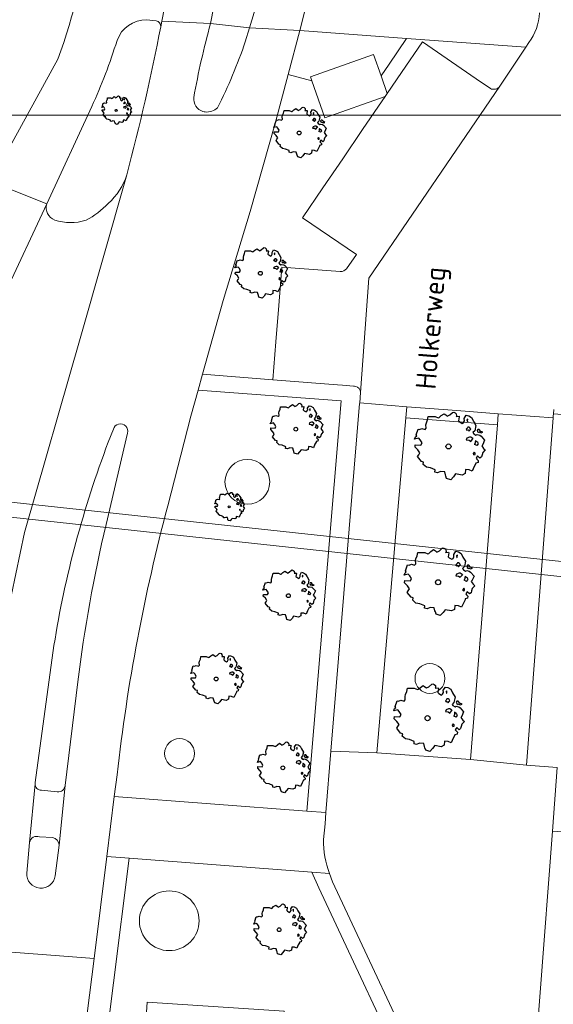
# Model space of a CAD drawing. Header units: metres. Extents: x 152391 to 157968, y 462336 to 467280.
# Tile 287 of 656: x 155229 to 155264, y 464915 to 464981. Entities that reach past the tile are written whole.
import ezdxf
from ezdxf.enums import TextEntityAlignment as Align

# ---------------------------------------------------------------- set-up
doc = ezdxf.new("R2010")
doc.units = ezdxf.units.M
doc.header["$LTSCALE"] = 0.75
doc.layers.get('0').update_dxf_attribs({"lineweight": 25})
for name, color, linetype, lineweight in [('B-GV-GR-BOOM-S', 252, 'Continuous', 25), ('B-WE-GR-GROENVOORZIENING-GV', 251, 'Continuous', 18), ('B-WE-GR-HAAG-GV', 251, 'Continuous', 13), ('B-WE-KW-KUNSTWERK_DUIKER-GV', 5, 'Continuous', 18), ('B-WE-OG-TERREIN_CULTUURSCHEIDING-GV', 251, 'Continuous', 18), ('B-WE-OG-TOPOGRAFIE-T18', 1, 'Continuous', 18), ('B-WE-VH-VERHARDING_ASFALT-GV', 251, 'Continuous', 18), ('B-WE-VH-VERHARDING_BETON-GV', 251, 'Continuous', 18), ('B-WE-VH-VERHARDING_BETONSTRAATSTEEN-GV', 251, 'Continuous', 18), ('B-WE-VH-VERHARDING_TEGEL-GV', 251, 'Continuous', 18)]:
    doc.layers.add(name, color=color, linetype=linetype, lineweight=lineweight)
doc.layers.add('X-XX-AL-TEKENBLAD_HULPLIJN-G', color=7, linetype='Continuous', lineweight=18, plot=False)
doc.styles.add('NLCS-ISO-M750-T18', font='NLCS-ISO.ttf', dxfattribs={"height": 1.35})

# ---------------------------------------------------------------- blocks, each defined once
blk = doc.blocks.new('SGR-BOOM_0_10')
at = {"linetype": 'Continuous'}
for p, q in [((-0.637, 0.612), (-0.624, 0.668)), ((-0.624, 0.668), (-0.591, 0.751)), ((-0.591, 0.751), (-0.572, 0.843)), ((-0.572, 0.843), (-0.375, 0.843)), ((-0.375, 0.843), (-0.29, 0.806)), ((-0.29, 0.806), (-0.264, 0.815)), ((-0.264, 0.815), (-0.205, 0.871)), ((-0.205, 0.871), (-0.127, 0.926)), ((-0.127, 0.926), (-0.075, 0.889)), ((-0.075, 0.889), (-0.035, 0.852)), ((-0.035, 0.852), (0.037, 0.889)), ((0.037, 0.889), (0.115, 0.963)), ((0.115, 0.963), (0.148, 0.973)), ((0.148, 0.973), (0.187, 0.954)), ((0.187, 0.954), (0.22, 0.926)), ((0.226, 0.862), (0.213, 0.843)), ((0.213, 0.843), (0.298, 0.852)), ((0.22, 0.926), (0.226, 0.862)), ((0.305, 0.834), (0.285, 0.723)), ((0.285, 0.723), (0.318, 0.695)), ((0.298, 0.852), (0.305, 0.834)), ((0.318, 0.695), (0.39, 0.649)), ((0.39, 0.649), (0.423, 0.677)), ((0.423, 0.677), (0.449, 0.723)), ((0.442, 0.788), (0.501, 0.88)), ((0.449, 0.723), (0.442, 0.788)), ((0.501, 0.88), (0.573, 0.862)), ((0.547, 0.769), (0.521, 0.751)), ((0.521, 0.751), (0.534, 0.705)), ((0.534, 0.705), (0.54, 0.695)), ((0.54, 0.714), (0.547, 0.769)), ((0.573, 0.862), (0.652, 0.815)), ((0.652, 0.815), (0.704, 0.714)), ((0.704, 0.714), (0.776, 0.594)), ((-0.958, 0.206), (-0.932, 0.27)), ((-0.84, 0.233), (-0.958, 0.206)), ((-0.945, -0.016), (-0.938, 0.049)), ((-0.938, 0.049), (-0.781, 0.039)), ((-0.932, 0.27), (-0.899, 0.298)), ((-0.918, 0.326), (-0.86, 0.492)), ((-0.899, 0.298), (-0.918, 0.326)), ((-0.86, 0.492), (-0.82, 0.483)), ((-0.801, 0.187), (-0.84, 0.233)), ((-0.82, 0.483), (-0.755, 0.511)), ((-0.748, 0.104), (-0.801, 0.187)), ((-0.781, 0.039), (-0.748, 0.104)), ((-0.755, 0.511), (-0.663, 0.483)), ((-0.663, 0.483), (-0.631, 0.52)), ((-0.631, 0.52), (-0.637, 0.612)), ((0.527, 0.511), (0.501, 0.492)), ((0.501, 0.492), (0.521, 0.464)), ((0.521, 0.233), (0.501, 0.187)), ((0.501, 0.187), (0.58, 0.178)), ((0.521, 0.464), (0.553, 0.474)), ((0.593, 0.261), (0.521, 0.233)), ((0.547, 0.547), (0.527, 0.511)), ((0.58, 0.547), (0.547, 0.547)), ((0.553, 0.474), (0.58, 0.437)), ((0.606, 0.529), (0.58, 0.547)), ((0.58, 0.437), (0.606, 0.474)), ((0.58, 0.178), (0.625, 0.141)), ((0.625, 0.261), (0.593, 0.261)), ((0.632, 0.492), (0.606, 0.529)), ((0.606, 0.474), (0.632, 0.492)), ((0.684, 0.224), (0.625, 0.261)), ((0.625, 0.141), (0.678, 0.206)), ((0.678, 0.206), (0.697, 0.233)), ((0.743, 0.446), (0.691, 0.39)), ((0.691, 0.39), (0.717, 0.353)), ((0.717, 0.353), (0.776, 0.316)), ((0.756, 0.104), (0.737, 0.058)), ((0.806, 0.027), (0.737, 0.058)), ((0.776, 0.594), (0.743, 0.446)), ((0.763, 0.169), (0.756, 0.132)), ((0.756, 0.132), (0.756, 0.104)), ((0.802, 0.132), (0.763, 0.169)), ((0.776, 0.316), (0.809, 0.335)), ((0.828, 0.113), (0.802, 0.132)), ((0.806, 0.027), (0.848, 0.076)), ((0.828, 0.483), (0.809, 0.455)), ((0.809, 0.455), (0.822, 0.418)), ((0.809, 0.335), (0.881, 0.316)), ((0.822, 0.418), (0.861, 0.39)), ((0.867, 0.483), (0.828, 0.483)), ((0.848, 0.076), (0.828, 0.113)), ((0.861, 0.409), (0.92, 0.381)), ((0.861, 0.39), (0.867, 0.409)), ((0.913, 0.427), (0.867, 0.483)), ((0.881, 0.316), (0.92, 0.289)), ((0.972, 0.4), (0.913, 0.427)), ((0.92, 0.381), (0.972, 0.4)), ((0.92, 0.289), (1.018, 0.178)), ((0.966, 0.058), (0.939, 0.021)), ((0.939, 0.021), (0.992, -0.053)), ((1.018, 0.178), (0.966, 0.058)), ((-0.866, -0.099), (-0.945, -0.016)), ((-0.873, -0.284), (-0.84, -0.238)), ((-0.761, -0.423), (-0.873, -0.284)), ((-0.807, -0.182), (-0.866, -0.099)), ((-0.84, -0.238), (-0.807, -0.182)), ((-0.703, -0.441), (-0.761, -0.423)), ((-0.716, -0.506), (-0.703, -0.441)), ((-0.624, -0.589), (-0.716, -0.506)), ((-0.513, -0.608), (-0.624, -0.589)), ((-0.375, -0.663), (-0.513, -0.608)), ((0.475, -0.654), (0.468, -0.765)), ((0.58, -0.663), (0.475, -0.654)), ((0.724, -0.571), (0.665, -0.7)), ((0.724, -0.164), (0.697, -0.201)), ((0.697, -0.201), (0.704, -0.238)), ((0.71, -0.238), (0.75, -0.229)), ((0.75, -0.192), (0.724, -0.164)), ((0.763, -0.497), (0.724, -0.571)), ((0.75, -0.229), (0.75, -0.192)), ((0.769, -0.469), (0.763, -0.497)), ((0.835, -0.45), (0.769, -0.469)), ((0.822, -0.266), (0.782, -0.33)), ((0.782, -0.33), (0.802, -0.358)), ((0.802, -0.358), (0.841, -0.395)), ((0.887, -0.33), (0.822, -0.266)), ((0.841, -0.395), (0.835, -0.45)), ((0.933, -0.293), (0.887, -0.33)), ((0.946, -0.238), (0.933, -0.293)), ((0.966, -0.173), (0.946, -0.238)), ((1.038, -0.099), (0.966, -0.173)), ((0.992, -0.053), (1.038, -0.099)), ((-0.382, -0.728), (-0.375, -0.663)), ((-0.31, -0.746), (-0.382, -0.728)), ((-0.225, -0.709), (-0.31, -0.746)), ((-0.107, -0.718), (-0.225, -0.709)), ((-0.088, -0.802), (-0.107, -0.718)), ((-0.075, -0.839), (-0.088, -0.802)), ((-0.055, -0.903), (-0.075, -0.839)), ((0.063, -0.94), (-0.055, -0.903)), ((0.141, -0.857), (0.063, -0.94)), ((0.2, -0.774), (0.141, -0.857)), ((0.383, -0.811), (0.2, -0.774)), ((0.468, -0.765), (0.383, -0.811)), ((0.665, -0.7), (0.58, -0.663))]:
    blk.add_line(p, q, dxfattribs=at)
blk.add_circle((0, 0), 0.0711, dxfattribs=at)
blk = doc.blocks.new('SGR-BOOM_21_30')
at = {"linetype": 'Continuous'}
for p, q in [((-1.109, 1.187), (-1.051, 1.335)), ((-1.051, 1.335), (-1.016, 1.499)), ((-1.016, 1.499), (-0.668, 1.499)), ((-0.668, 1.499), (-0.516, 1.433)), ((-0.516, 1.433), (-0.47, 1.45)), ((-0.47, 1.45), (-0.365, 1.548)), ((-0.365, 1.548), (-0.226, 1.647)), ((-0.226, 1.647), (-0.133, 1.581)), ((-0.133, 1.581), (-0.063, 1.515)), ((-0.063, 1.515), (0.065, 1.581)), ((0.065, 1.581), (0.205, 1.712)), ((0.205, 1.712), (0.263, 1.729)), ((0.263, 1.729), (0.333, 1.696)), ((0.333, 1.696), (0.391, 1.647)), ((0.402, 1.532), (0.379, 1.499)), ((0.379, 1.499), (0.53, 1.515)), ((0.391, 1.647), (0.402, 1.532)), ((0.542, 1.483), (0.507, 1.285)), ((0.53, 1.515), (0.542, 1.483)), ((0.786, 1.4), (0.891, 1.565)), ((0.798, 1.285), (0.786, 1.4)), ((0.891, 1.565), (1.019, 1.532)), ((0.972, 1.368), (0.926, 1.335)), ((0.926, 1.335), (0.949, 1.253)), ((0.961, 1.269), (0.972, 1.368)), ((1.019, 1.532), (1.158, 1.45)), ((1.158, 1.45), (1.251, 1.269)), ((-1.633, 0.579), (-1.528, 0.875)), ((-1.528, 0.875), (-1.458, 0.858)), ((-1.458, 0.858), (-1.342, 0.908)), ((-1.342, 0.908), (-1.179, 0.858)), ((-1.179, 0.858), (-1.121, 0.924)), ((-1.133, 1.088), (-1.109, 1.187)), ((-1.121, 0.924), (-1.133, 1.088)), ((0.507, 1.285), (0.565, 1.236)), ((0.565, 1.236), (0.693, 1.154)), ((0.693, 1.154), (0.751, 1.203)), ((0.751, 1.203), (0.798, 1.285)), ((0.937, 0.908), (0.891, 0.875)), ((0.891, 0.875), (0.926, 0.825)), ((0.926, 0.825), (0.984, 0.842)), ((0.972, 0.973), (0.937, 0.908)), ((0.949, 1.253), (0.961, 1.236)), ((1.03, 0.973), (0.972, 0.973)), ((0.984, 0.842), (1.03, 0.776)), ((1.077, 0.94), (1.03, 0.973)), ((1.03, 0.776), (1.077, 0.842)), ((1.124, 0.875), (1.077, 0.94)), ((1.077, 0.842), (1.124, 0.875)), ((1.321, 0.793), (1.228, 0.694)), ((1.228, 0.694), (1.275, 0.628)), ((1.251, 1.269), (1.379, 1.055)), ((1.379, 1.055), (1.321, 0.793)), ((1.472, 0.858), (1.438, 0.809)), ((1.438, 0.809), (1.461, 0.743)), ((1.461, 0.743), (1.531, 0.694)), ((1.542, 0.858), (1.472, 0.858)), ((1.531, 0.727), (1.635, 0.678)), ((1.531, 0.694), (1.542, 0.727)), ((1.624, 0.76), (1.542, 0.858)), ((1.728, 0.71), (1.624, 0.76)), ((1.635, 0.678), (1.728, 0.71)), ((-1.703, 0.365), (-1.656, 0.48)), ((-1.493, 0.415), (-1.703, 0.365)), ((-1.679, -0.029), (-1.668, 0.086)), ((-1.668, 0.086), (-1.389, 0.07)), ((-1.656, 0.48), (-1.598, 0.53)), ((-1.598, 0.53), (-1.633, 0.579)), ((-1.423, 0.333), (-1.493, 0.415)), ((-1.33, 0.185), (-1.423, 0.333)), ((-1.389, 0.07), (-1.33, 0.185)), ((0.926, 0.415), (0.891, 0.333)), ((0.891, 0.333), (1.03, 0.316)), ((1.054, 0.464), (0.926, 0.415)), ((1.03, 0.316), (1.112, 0.251)), ((1.112, 0.464), (1.054, 0.464)), ((1.217, 0.398), (1.112, 0.464)), ((1.112, 0.251), (1.205, 0.365)), ((1.205, 0.365), (1.24, 0.415)), ((1.275, 0.628), (1.379, 0.563)), ((1.344, 0.185), (1.31, 0.103)), ((1.434, 0.049), (1.31, 0.103)), ((1.356, 0.3), (1.344, 0.234)), ((1.344, 0.234), (1.344, 0.185)), ((1.426, 0.234), (1.356, 0.3)), ((1.379, 0.563), (1.438, 0.595)), ((1.472, 0.201), (1.426, 0.234)), ((1.434, 0.049), (1.507, 0.136)), ((1.438, 0.595), (1.565, 0.563)), ((1.507, 0.136), (1.472, 0.201)), ((1.565, 0.563), (1.635, 0.513)), ((1.635, 0.513), (1.81, 0.316)), ((1.717, 0.103), (1.67, 0.037)), ((1.67, 0.037), (1.763, -0.094)), ((1.81, 0.316), (1.717, 0.103)), ((-1.54, -0.177), (-1.679, -0.029)), ((-1.551, -0.505), (-1.493, -0.423)), ((-1.354, -0.752), (-1.551, -0.505)), ((-1.435, -0.324), (-1.54, -0.177)), ((-1.493, -0.423), (-1.435, -0.324)), ((1.286, -0.292), (1.24, -0.357)), ((1.24, -0.357), (1.251, -0.423)), ((1.263, -0.423), (1.333, -0.407)), ((1.333, -0.341), (1.286, -0.292)), ((1.333, -0.407), (1.333, -0.341)), ((1.461, -0.472), (1.391, -0.587)), ((1.391, -0.587), (1.426, -0.637)), ((1.426, -0.637), (1.496, -0.702)), ((1.577, -0.587), (1.461, -0.472)), ((1.658, -0.522), (1.577, -0.587)), ((1.682, -0.423), (1.658, -0.522)), ((1.717, -0.308), (1.682, -0.423)), ((1.845, -0.177), (1.717, -0.308)), ((1.763, -0.094), (1.845, -0.177)), ((-1.249, -0.784), (-1.354, -0.752)), ((-1.272, -0.899), (-1.249, -0.784)), ((-1.109, -1.047), (-1.272, -0.899)), ((-0.912, -1.08), (-1.109, -1.047)), ((-0.668, -1.179), (-0.912, -1.08)), ((-0.679, -1.294), (-0.668, -1.179)), ((-0.551, -1.326), (-0.679, -1.294)), ((-0.4, -1.261), (-0.551, -1.326)), ((-0.191, -1.277), (-0.4, -1.261)), ((-0.156, -1.425), (-0.191, -1.277)), ((0.844, -1.162), (0.833, -1.359)), ((1.03, -1.179), (0.844, -1.162)), ((1.182, -1.244), (1.03, -1.179)), ((1.286, -1.014), (1.182, -1.244)), ((1.356, -0.883), (1.286, -1.014)), ((1.368, -0.834), (1.356, -0.883)), ((1.484, -0.801), (1.368, -0.834)), ((1.496, -0.702), (1.484, -0.801)), ((-0.133, -1.491), (-0.156, -1.425)), ((-0.098, -1.606), (-0.133, -1.491)), ((0.112, -1.671), (-0.098, -1.606)), ((0.251, -1.524), (0.112, -1.671)), ((0.356, -1.376), (0.251, -1.524)), ((0.682, -1.441), (0.356, -1.376)), ((0.833, -1.359), (0.682, -1.441))]:
    blk.add_line(p, q, dxfattribs=at)
blk.add_circle((0, 0), 0.126, dxfattribs=at)
blk = doc.blocks.new('SGR-BOOM_31_50')
at = {"linetype": 'Continuous'}
for p, q in [((-1.402, 1.78), (-1.355, 1.999)), ((-1.355, 1.999), (-0.89, 1.999)), ((-0.89, 1.999), (-0.688, 1.911)), ((-0.626, 1.933), (-0.487, 2.064)), ((-0.487, 2.064), (-0.301, 2.196)), ((-0.301, 2.196), (-0.177, 2.108)), ((-0.177, 2.108), (-0.084, 2.02)), ((-0.084, 2.02), (0.087, 2.108)), ((0.087, 2.108), (0.273, 2.283)), ((0.273, 2.283), (0.351, 2.305)), ((0.351, 2.305), (0.444, 2.261)), ((0.444, 2.261), (0.521, 2.196)), ((0.537, 2.042), (0.506, 1.999)), ((0.506, 1.999), (0.707, 2.02)), ((0.521, 2.196), (0.537, 2.042)), ((0.707, 2.02), (0.723, 1.977)), ((1.048, 1.867), (1.188, 2.086)), ((1.188, 2.086), (1.358, 2.042)), ((1.358, 2.042), (1.545, 1.933)), ((-1.51, 1.451), (-1.479, 1.582)), ((-1.495, 1.232), (-1.51, 1.451)), ((-1.479, 1.582), (-1.402, 1.78)), ((-0.688, 1.911), (-0.626, 1.933)), ((0.723, 1.977), (0.676, 1.714)), ((0.676, 1.714), (0.754, 1.648)), ((0.754, 1.648), (0.924, 1.539)), ((0.924, 1.539), (1.002, 1.604)), ((1.002, 1.604), (1.064, 1.714)), ((1.064, 1.714), (1.048, 1.867)), ((1.296, 1.823), (1.234, 1.78)), ((1.234, 1.78), (1.265, 1.67)), ((1.265, 1.67), (1.281, 1.648)), ((1.281, 1.692), (1.296, 1.823)), ((1.545, 1.933), (1.669, 1.692)), ((1.669, 1.692), (1.839, 1.407)), ((1.839, 1.407), (1.762, 1.057)), ((-2.208, 0.641), (-2.131, 0.706)), ((-2.177, 0.772), (-2.038, 1.166)), ((-2.131, 0.706), (-2.177, 0.772)), ((-2.038, 1.166), (-1.944, 1.144)), ((-1.944, 1.144), (-1.789, 1.21)), ((-1.789, 1.21), (-1.572, 1.144)), ((-1.572, 1.144), (-1.495, 1.232)), ((1.25, 1.21), (1.188, 1.166)), ((1.188, 1.166), (1.234, 1.101)), ((1.234, 1.101), (1.312, 1.122)), ((1.296, 1.298), (1.25, 1.21)), ((1.374, 1.298), (1.296, 1.298)), ((1.312, 1.122), (1.374, 1.035)), ((1.436, 1.254), (1.374, 1.298)), ((1.374, 1.035), (1.436, 1.122)), ((1.498, 1.166), (1.436, 1.254)), ((1.436, 1.122), (1.498, 1.166)), ((1.762, 1.057), (1.638, 0.925)), ((1.638, 0.925), (1.7, 0.838)), ((1.7, 0.838), (1.839, 0.75)), ((1.839, 0.75), (1.917, 0.794)), ((1.963, 1.144), (1.917, 1.079)), ((1.917, 1.079), (1.948, 0.991)), ((1.917, 0.794), (2.087, 0.75)), ((1.948, 0.991), (2.041, 0.925)), ((2.056, 1.144), (1.963, 1.144)), ((2.041, 0.969), (2.18, 0.903)), ((2.041, 0.925), (2.056, 0.969)), ((2.165, 1.013), (2.056, 1.144)), ((2.087, 0.75), (2.18, 0.684)), ((2.304, 0.947), (2.165, 1.013)), ((2.18, 0.903), (2.304, 0.947)), ((2.18, 0.684), (2.413, 0.422)), ((-2.27, 0.487), (-2.208, 0.641)), ((-1.991, 0.553), (-2.27, 0.487)), ((-2.239, -0.038), (-2.224, 0.115)), ((-2.224, 0.115), (-1.851, 0.093)), ((-1.898, 0.444), (-1.991, 0.553)), ((-1.774, 0.246), (-1.898, 0.444)), ((-1.851, 0.093), (-1.774, 0.246)), ((1.234, 0.553), (1.188, 0.444)), ((1.188, 0.444), (1.374, 0.422)), ((1.405, 0.619), (1.234, 0.553)), ((1.374, 0.422), (1.483, 0.334)), ((1.483, 0.619), (1.405, 0.619)), ((1.622, 0.531), (1.483, 0.619)), ((1.483, 0.334), (1.607, 0.487)), ((1.607, 0.487), (1.653, 0.553)), ((1.793, 0.246), (1.746, 0.137)), ((1.911, 0.065), (1.746, 0.137)), ((1.808, 0.4), (1.793, 0.312)), ((1.793, 0.312), (1.793, 0.246)), ((1.901, 0.312), (1.808, 0.4)), ((1.963, 0.268), (1.901, 0.312)), ((1.911, 0.065), (2.01, 0.181)), ((2.01, 0.181), (1.963, 0.268)), ((2.289, 0.137), (2.227, 0.049)), ((2.227, 0.049), (2.351, -0.126)), ((2.413, 0.422), (2.289, 0.137)), ((-2.053, -0.235), (-2.239, -0.038)), ((-2.069, -0.673), (-1.991, -0.564)), ((-1.913, -0.433), (-2.053, -0.235)), ((-1.991, -0.564), (-1.913, -0.433)), ((1.715, -0.389), (1.653, -0.476)), ((1.653, -0.476), (1.669, -0.564)), ((1.684, -0.564), (1.777, -0.542)), ((1.777, -0.454), (1.715, -0.389)), ((1.777, -0.542), (1.777, -0.454)), ((1.948, -0.63), (1.855, -0.783)), ((2.103, -0.783), (1.948, -0.63)), ((2.242, -0.564), (2.211, -0.695)), ((2.289, -0.411), (2.242, -0.564)), ((2.459, -0.235), (2.289, -0.411)), ((2.351, -0.126), (2.459, -0.235)), ((-1.805, -1.002), (-2.069, -0.673)), ((-1.665, -1.046), (-1.805, -1.002)), ((-1.696, -1.199), (-1.665, -1.046)), ((-1.479, -1.396), (-1.696, -1.199)), ((1.808, -1.177), (1.715, -1.352)), ((1.824, -1.112), (1.808, -1.177)), ((1.979, -1.068), (1.824, -1.112)), ((1.855, -0.783), (1.901, -0.849)), ((1.901, -0.849), (1.994, -0.936)), ((1.994, -0.936), (1.979, -1.068)), ((2.211, -0.695), (2.103, -0.783)), ((-1.216, -1.44), (-1.479, -1.396)), ((-0.89, -1.571), (-1.216, -1.44)), ((-0.906, -1.725), (-0.89, -1.571)), ((-0.735, -1.769), (-0.906, -1.725)), ((-0.533, -1.681), (-0.735, -1.769)), ((-0.254, -1.703), (-0.533, -1.681)), ((-0.208, -1.9), (-0.254, -1.703)), ((-0.177, -1.988), (-0.208, -1.9)), ((0.475, -1.834), (0.335, -2.031)), ((0.909, -1.922), (0.475, -1.834)), ((1.11, -1.812), (0.909, -1.922)), ((1.126, -1.55), (1.11, -1.812)), ((1.374, -1.571), (1.126, -1.55)), ((1.576, -1.659), (1.374, -1.571)), ((1.715, -1.352), (1.576, -1.659)), ((-0.13, -2.141), (-0.177, -1.988)), ((0.149, -2.229), (-0.13, -2.141)), ((0.335, -2.031), (0.149, -2.229))]:
    blk.add_line(p, q, dxfattribs=at)
blk.add_circle((0, 0), 0.169, dxfattribs=at)

msp = doc.modelspace()

# ---------------------------------------------------------------- linework, layer by layer
at = {"layer": 'B-WE-GR-GROENVOORZIENING-GV'}
for points in [[(155260.745, 464976.831), (155262.476, 464979.45), (155254.497, 464980.04), (155253.322, 464978.313), (155252.784, 464977.521), (155253.197, 464976.352)], [(155253.197, 464976.352), (155254.149, 464977.75), (155255.55, 464979.81), (155259.156, 464977.33), (155260.1, 464976.68)], [(155248.153, 464977.185), (155246.554, 464977.609), (155245.71, 464974.42), (155244.01, 464968.45), (155242.22, 464962.48), (155240.836, 464957.543), (155245.53, 464957.17), (155245.736, 464959.72), (155245.932, 464962.141), (155246.14, 464964.71), (155250.05, 464964.42)], [(155250.473, 464964.605), (155251.133, 464965.566), (155247.53, 464968.02), (155248.895, 464970.026), (155250.216, 464971.969), (155251.545, 464973.923), (155252.854, 464975.847), (155253.061, 464976.152), (155249.024, 464974.724), (155248.153, 464977.185)], [(155245.53, 464957.17), (155240.836, 464957.543), (155240.533, 464956.463), (155250.109, 464955.756), (155247.82, 464928.273), (155249.095, 464928.177), (155249.41, 464932.29), (155251.35, 464955.58), (155251.353, 464955.622), (155251.41, 464956.317)], [(155250.94, 464956.74), (155250.196, 464956.799), (155249.87, 464956.825), (155245.53, 464957.17)], [(155249.325, 464924.089), (155248.137, 464924.18), (155248.623, 464923.14), (155255.242, 464908.969)], [(155256.153, 464909.382), (155249.54, 464923.54), (155249.325, 464924.089)]]:
    msp.add_lwpolyline(points, dxfattribs=at)
for points in [[(155260.1, 464976.68, 0.367276), (155260.745, 464976.831)], [(155250.05, 464964.42, 0.243458), (155250.473, 464964.605)], [(155251.088, 464956.723, 0.088227), (155250.94, 464956.74)], [(155251.41, 464956.317, 0.321273), (155251.088, 464956.723)]]:
    msp.add_lwpolyline(points, format="xyb", dxfattribs=at)
msp.add_lwpolyline([(155257.848, 464955.103), (155254.5, 464955.36), (155254.436, 464954.613), (155260.57, 464954.142), (155260.63, 464954.89)], close=True, dxfattribs=at)
at = {"layer": 'B-WE-GR-HAAG-GV'}
for points in [[(155254.497, 464980.04), (155253.322, 464978.313), (155252.784, 464977.521), (155253.197, 464976.352), (155254.149, 464977.75), (155255.55, 464979.81), (155259.156, 464977.33), (155260.1, 464976.68)], [(155260.745, 464976.831), (155262.476, 464979.45), (155254.497, 464980.04)], [(155253.061, 464976.152), (155249.024, 464974.724), (155248.153, 464977.185), (155246.554, 464977.609), (155245.71, 464974.42), (155244.01, 464968.45), (155242.22, 464962.48), (155240.836, 464957.543), (155245.53, 464957.17), (155245.736, 464959.72), (155245.932, 464962.141), (155246.14, 464964.71), (155250.05, 464964.42)], [(155250.473, 464964.605), (155251.133, 464965.566), (155247.53, 464968.02), (155248.895, 464970.026), (155250.216, 464971.969), (155251.545, 464973.923), (155252.854, 464975.847), (155253.061, 464976.152)], [(155250.94, 464956.74), (155250.196, 464956.799), (155249.87, 464956.825), (155245.53, 464957.17), (155240.836, 464957.543), (155240.533, 464956.463), (155250.109, 464955.756), (155247.82, 464928.273), (155249.095, 464928.177)], [(155249.095, 464928.177), (155249.41, 464932.29), (155251.35, 464955.58), (155251.353, 464955.622), (155251.41, 464956.317)], [(155249.325, 464924.089), (155248.137, 464924.18), (155248.623, 464923.14), (155255.242, 464908.969)], [(155256.153, 464909.382), (155249.54, 464923.54), (155249.325, 464924.089)]]:
    msp.add_lwpolyline(points, dxfattribs=at)
for points in [[(155260.1, 464976.68, 0.367276), (155260.745, 464976.831)], [(155250.05, 464964.42, 0.243458), (155250.473, 464964.605)], [(155251.088, 464956.723, 0.088227), (155250.94, 464956.74)], [(155251.41, 464956.317, 0.321273), (155251.088, 464956.723)]]:
    msp.add_lwpolyline(points, format="xyb", dxfattribs=at)
msp.add_lwpolyline([(155257.848, 464955.103), (155254.5, 464955.36), (155254.436, 464954.613), (155260.57, 464954.142), (155260.63, 464954.89)], close=True, dxfattribs=at)
at = {"layer": 'B-WE-KW-KUNSTWERK_DUIKER-GV'}
msp.add_lwpolyline([(155273.962, 464944.002), (155159.055, 464956.413), (155158.737, 464956.447), (155158.629, 464955.453), (155158.947, 464955.419), (155273.854, 464943.008)], close=True, dxfattribs=at)
at = {"layer": 'B-WE-OG-TERREIN_CULTUURSCHEIDING-GV'}
for points in [[(155237.085, 464981.28, 0.320102), (155235.102, 464979.895)], [(155235.758, 464970.907, 0.017457), (155238.033, 464980.821)], [(155238.033, 464980.821, 0.403958), (155237.727, 464981.203)], [(155235.102, 464979.895, -0.032266), (155233.413, 464975.469)], [(155234.516, 464968.98, 0.134789), (155235.758, 464970.907)], [(155230.395, 464968.943, 0.383761), (155230.93, 464967.862)], [(155233.026, 464967.849, 0.07741), (155234.516, 464968.98)], [(155230.93, 464967.862, 0.148378), (155233.026, 464967.849)], [(155245.332, 464950.327, 1), (155242.332, 464950.327)], [(155242.332, 464950.327, -1), (155245.332, 464950.327)], [(155242.332, 464950.327, 1), (155245.332, 464950.327)], [(155245.332, 464950.327, -1), (155242.332, 464950.327)], [(155238.5, 464948.72, 0.036964), (155235.106, 464930.705)], [(155255.057, 464937.16, -1), (155257.057, 464937.16)], [(155257.057, 464937.16, 1), (155255.057, 464937.16)], [(155257.057, 464937.16, -1), (155255.057, 464937.16)], [(155255.057, 464937.16, 1), (155257.057, 464937.16)], [(155240.293, 464932.132, 1), (155238.293, 464932.132)], [(155238.293, 464932.132, -1), (155240.293, 464932.132)], [(155238.293, 464932.132, 1), (155240.293, 464932.132)], [(155240.293, 464932.132, -1), (155238.293, 464932.132)], [(155240.6, 464920.927, 1), (155236.6, 464920.927)], [(155236.6, 464920.927, -1), (155240.6, 464920.927)], [(155236.6, 464920.927, 1), (155240.6, 464920.927)], [(155240.6, 464920.927, -1), (155236.6, 464920.927)]]:
    msp.add_lwpolyline(points, format="xyb", dxfattribs=at)
for points in [[(155237.727, 464981.203), (155237.085, 464981.28)], [(155233.413, 464975.469), (155230.395, 464968.943)], [(155235.106, 464930.705), (155234.922, 464929.243), (155247.82, 464928.273), (155250.109, 464955.756), (155240.533, 464956.463), (155240.05, 464954.74), (155238.5, 464948.72)], [(155255.242, 464908.969), (155248.623, 464923.14), (155248.137, 464924.18), (155235.915, 464925.113), (155233.823, 464908.428), (155231.265, 464875.515), (155231.218, 464874.909), (155234.382, 464874.658), (155237.12, 464915.478), (155246.3, 464914.862), (155243.553, 464873.929), (155253.071, 464873.173)]]:
    msp.add_lwpolyline(points, dxfattribs=at)
for points in [[(155252.784, 464977.521), (155253.322, 464978.313), (155254.497, 464980.04), (155247.337, 464980.569), (155246.554, 464977.609), (155248.153, 464977.185), (155248.057, 464977.458), (155252.278, 464978.951)], [(155258.77, 464931.73), (155260.57, 464954.142), (155254.436, 464954.613), (155252.51, 464932.18)], [(155262.52, 464931.345), (155264.58, 464931.19), (155264.258, 464926.939), (155266.03, 464926.82), (155269.148, 464926.577), (155271.259, 464954.362), (155264.327, 464954.885), (155264.315, 464954.735), (155264.305, 464954.608)], [(155234.418, 464925.227), (155233.562, 464918.403), (155232.33, 464908.58), (155229.77, 464875.631), (155229.723, 464875.028), (155231.218, 464874.909), (155231.265, 464875.515), (155233.823, 464908.428), (155235.915, 464925.113)], [(155237.971, 464874.373), (155240.471, 464911.645), (155242.467, 464911.511), (155239.964, 464874.214), (155243.553, 464873.929), (155246.3, 464914.862), (155237.12, 464915.478), (155234.382, 464874.658)]]:
    msp.add_lwpolyline(points, close=True, dxfattribs=at)
at = {"layer": 'B-WE-VH-VERHARDING_ASFALT-GV'}
for points in [[(155243.876, 464996.736), (155249.768, 465061.504), (155246.45, 465061.801), (155245.96, 465055.318), (155240.955, 465000), (155240.76, 464997.79), (155240.37, 464994.55), (155239.067, 464986.45), (155238.753, 464984.54), (155238.103, 464981.185), (155241.36, 464981.025), (155241.977, 464984.248), (155242.319, 464985.825)], [(155245.319, 464985.573), (155244.971, 464984.075), (155243.983, 464980.742), (155247.337, 464980.569), (155248.262, 464984.19), (155248.31, 464984.376), (155248.617, 464985.632), (155250.14, 464991.86), (155250.4, 464993.1)], [(155241.36, 464981.025), (155238.103, 464981.185), (155238.033, 464980.821)], [(155238.5, 464948.72), (155240.05, 464954.74), (155240.533, 464956.463), (155240.836, 464957.543), (155242.22, 464962.48), (155244.01, 464968.45), (155245.71, 464974.42), (155246.554, 464977.609), (155247.337, 464980.569), (155243.983, 464980.742), (155243.692, 464979.813)], [(155243.692, 464979.813), (155243.983, 464980.742), (155241.36, 464981.025)], [(155235.758, 464970.907), (155232.627, 464959.937), (155228.913, 464946.926), (155227.457, 464940.014), (155226.143, 464929.69)], [(155235.807, 464953.589), (155234.37, 464947.48)], [(155234.52, 464952.99), (155234.86, 464953.85)], [(155229.055, 464924.119), (155229.25, 464926.17), (155229.613, 464930.106), (155229.616, 464930.137), (155229.62, 464930.18), (155230.88, 464939.36)], [(155232.48, 464936.94), (155231.63, 464929.98), (155231.23, 464925.995), (155230.971, 464923.937)], [(155225.865, 464925.855), (155225.806, 464924.466), (155225.693, 464919), (155233.562, 464918.403), (155234.418, 464925.227), (155234.922, 464929.243), (155235.106, 464930.705)], [(155232.33, 464908.58), (155233.562, 464918.403), (155225.693, 464919), (155225.54, 464911.6)]]:
    msp.add_lwpolyline(points, dxfattribs=at)
for points in [[(155243.983, 464980.742), (155244.971, 464984.075), (155241.977, 464984.248), (155241.36, 464981.025)], [(155230.395, 464968.943), (155226.63, 464970.439), (155221.026, 464958.533), (155224.71, 464956.799)]]:
    msp.add_lwpolyline(points, close=True, dxfattribs=at)
for points in [[(155238.033, 464980.821, -0.017457), (155235.758, 464970.907)], [(155241.36, 464981.025, 0.021682), (155240.243, 464976.082)], [(155240.243, 464976.082, -0.021682), (155241.36, 464981.025)], [(155241.837, 464975.391, 0.03497), (155243.692, 464979.813)], [(155243.692, 464979.813, -0.03497), (155241.837, 464975.391)], [(155240.243, 464976.082, 0.335052), (155240.852, 464975.13)], [(155240.852, 464975.13, -0.335052), (155240.243, 464976.082)], [(155241.013, 464975.106, 0.210013), (155241.837, 464975.391)], [(155241.837, 464975.391, -0.210013), (155241.013, 464975.106)], [(155240.852, 464975.13, 0.037363), (155241.013, 464975.106)], [(155241.013, 464975.106, -0.037363), (155240.852, 464975.13)], [(155234.86, 464953.85, -1.012859), (155235.807, 464953.589)], [(155230.88, 464939.36, -0.051651), (155234.52, 464952.99)], [(155235.106, 464930.705, -0.036964), (155238.5, 464948.72)], [(155234.37, 464947.48, 0.027147), (155232.48, 464936.94)], [(155230.971, 464923.937, -0.957192), (155229.055, 464924.119)]]:
    msp.add_lwpolyline(points, format="xyb", dxfattribs=at)
at = {"layer": 'B-WE-VH-VERHARDING_BETON-GV'}
msp.add_lwpolyline([(155253.061, 464976.152), (155253.197, 464976.352), (155252.784, 464977.521), (155252.278, 464978.951), (155248.057, 464977.458), (155248.153, 464977.185), (155249.024, 464974.724)], close=True, dxfattribs=at)
at = {"layer": 'B-WE-VH-VERHARDING_BETONSTRAATSTEEN-GV'}
for points in [[(155263.385, 464981.74, -0.150067), (155262.683, 464979.766)], [(155260.745, 464976.831, -0.367276), (155260.1, 464976.68)], [(155235.758, 464970.907, -0.134789), (155234.516, 464968.98)], [(155230.93, 464967.862, -0.383761), (155230.395, 464968.943)], [(155234.516, 464968.98, -0.07741), (155233.026, 464967.849)], [(155233.026, 464967.849, -0.148378), (155230.93, 464967.862)], [(155250.473, 464964.605, -0.243458), (155250.05, 464964.42)], [(155250.94, 464956.74, -0.088227), (155251.088, 464956.723)], [(155251.088, 464956.723, -0.321273), (155251.41, 464956.317)], [(155235.807, 464953.589, 1.012859), (155234.86, 464953.85)], [(155234.52, 464952.99, 0.051651), (155230.88, 464939.36)], [(155232.48, 464936.94, -0.027147), (155234.37, 464947.48)], [(155229.613, 464930.106, 0.42039), (155230.05, 464929.67)], [(155231.1, 464929.56, 0.410628), (155231.63, 464929.98)], [(155229.915, 464926.544, 0.490004), (155229.25, 464926.17)], [(155231.23, 464925.995, 0.363945), (155230.776, 464926.5)], [(155248.93, 464926.36, 0.08851), (155249.325, 464924.089)], [(155229.055, 464924.119, 0.957192), (155230.971, 464923.937)]]:
    msp.add_lwpolyline(points, format="xyb", dxfattribs=at)
for points in [[(155262.683, 464979.766), (155262.476, 464979.45), (155260.745, 464976.831), (155251.964, 464963.966), (155251.41, 464956.317), (155251.353, 464955.622), (155254.5, 464955.36), (155257.848, 464955.103), (155260.63, 464954.89), (155264.305, 464954.608), (155264.315, 464954.735), (155264.327, 464954.885), (155264.35, 464955.17)], [(155260.1, 464976.68), (155259.156, 464977.33), (155255.55, 464979.81), (155254.149, 464977.75), (155253.197, 464976.352)], [(155251.41, 464956.317), (155251.964, 464963.966), (155260.745, 464976.831)], [(155253.197, 464976.352), (155253.061, 464976.152), (155252.854, 464975.847), (155251.545, 464973.923), (155250.216, 464971.969), (155248.895, 464970.026), (155247.53, 464968.02), (155251.133, 464965.566), (155250.473, 464964.605)], [(155227.979, 464945.642), (155227.457, 464940.014), (155228.913, 464946.926), (155232.627, 464959.937), (155235.758, 464970.907)], [(155230.395, 464968.943), (155224.71, 464956.799)], [(155250.05, 464964.42), (155246.14, 464964.71), (155245.932, 464962.141), (155245.736, 464959.72), (155245.53, 464957.17), (155249.87, 464956.825), (155250.196, 464956.799), (155250.94, 464956.74)], [(155234.37, 464947.48), (155235.807, 464953.589)], [(155234.86, 464953.85), (155234.52, 464952.99)], [(155230.88, 464939.36), (155229.62, 464930.18), (155229.616, 464930.137), (155229.613, 464930.106)], [(155231.63, 464929.98), (155232.48, 464936.94)], [(155258.77, 464931.73), (155252.51, 464932.18), (155249.41, 464932.29), (155249.095, 464928.177), (155249.038, 464927.428), (155248.93, 464926.36)], [(155257.746, 464841.536), (155262.62, 464905.32), (155264.258, 464926.939), (155264.58, 464931.19), (155262.52, 464931.345), (155258.77, 464931.73)], [(155230.05, 464929.67), (155231.1, 464929.56)], [(155230.776, 464926.5), (155229.915, 464926.544)], [(155229.25, 464926.17), (155229.055, 464924.119)], [(155230.971, 464923.937), (155231.23, 464925.995)], [(155249.325, 464924.089), (155249.54, 464923.54), (155256.153, 464909.382)]]:
    msp.add_lwpolyline(points, dxfattribs=at)
msp.add_lwpolyline([(155252.51, 464932.18), (155254.436, 464954.613), (155254.5, 464955.36), (155251.353, 464955.622), (155251.35, 464955.58), (155249.41, 464932.29)], close=True, dxfattribs=at)
at = {"layer": 'B-WE-VH-VERHARDING_TEGEL-GV'}
for points in [[(155234.703, 464997.294, -0.073556), (155231.149, 464978.64)], [(155231.149, 464978.64, 0.073556), (155234.703, 464997.294)], [(155235.102, 464979.895, -0.320102), (155237.085, 464981.28)], [(155262.683, 464979.766, 0.150067), (155263.385, 464981.74)], [(155237.727, 464981.203, -0.403958), (155238.033, 464980.821)], [(155233.413, 464975.469, 0.032266), (155235.102, 464979.895)], [(155230.05, 464929.67, -0.42039), (155229.613, 464930.106)], [(155231.63, 464929.98, -0.410628), (155231.1, 464929.56)], [(155229.25, 464926.17, -0.490004), (155229.915, 464926.544)], [(155230.776, 464926.5, -0.363945), (155231.23, 464925.995)], [(155249.325, 464924.089, -0.08851), (155248.93, 464926.36)]]:
    msp.add_lwpolyline(points, format="xyb", dxfattribs=at)
for points in [[(155238.033, 464980.821), (155238.103, 464981.185), (155238.753, 464984.54), (155236.421, 464984.709), (155236.853, 464986.333)], [(155263.478, 464982.748), (155248.692, 464983.939), (155248.546, 464983.974), (155248.399, 464984.086), (155248.262, 464984.19), (155247.337, 464980.569), (155254.497, 464980.04), (155262.476, 464979.45), (155262.683, 464979.766)], [(155237.085, 464981.28), (155237.727, 464981.203)], [(155231.149, 464978.64), (155226.63, 464970.439), (155230.395, 464968.943), (155233.413, 464975.469)], [(155226.63, 464970.439), (155231.149, 464978.64)], [(155229.613, 464930.106), (155229.25, 464926.17)], [(155231.23, 464925.995), (155231.63, 464929.98)], [(155231.1, 464929.56), (155230.05, 464929.67)], [(155234.922, 464929.243), (155234.418, 464925.227), (155235.915, 464925.113), (155248.137, 464924.18), (155249.325, 464924.089)], [(155248.93, 464926.36), (155249.038, 464927.428), (155249.095, 464928.177), (155247.82, 464928.273), (155234.922, 464929.243)], [(155229.915, 464926.544), (155230.776, 464926.5)], [(155266.095, 464918.035), (155266.45, 464922.69), (155268.817, 464922.497), (155269.148, 464926.577), (155266.03, 464926.82), (155264.258, 464926.939), (155262.62, 464905.32), (155257.746, 464841.536)]]:
    msp.add_lwpolyline(points, dxfattribs=at)
msp.add_lwpolyline([(155260.57, 464954.142), (155258.77, 464931.73), (155262.52, 464931.345), (155264.305, 464954.608), (155260.63, 464954.89)], close=True, dxfattribs=at)
at = {"layer": 'X-XX-AL-TEKENBLAD_HULPLIJN-G', "flags": 128}
msp.add_lwpolyline([(155303.405, 464974.886), (154995.905, 464974.886), (154838.404, 464974.886), (154688.404, 464974.886), (154688.404, 464759.636), (154688.404, 464544.386), (154838.404, 464544.386), (154995.905, 464544.386), (155153.405, 464544.386), (155153.405, 464633.897), (155303.405, 464633.897)], close=True, dxfattribs=at)

# ---------------------------------------------------------------- block references
at = {"layer": 'B-GV-GR-BOOM-S', "transparency": 33554559}
for name, p in [('SGR-BOOM_0_10', (155235.046, 464975.212)), ('SGR-BOOM_21_30', (155247.3, 464973.7)), ('SGR-BOOM_21_30', (155244.7, 464964.3)), ('SGR-BOOM_21_30', (155247.071, 464953.861)), ('SGR-BOOM_31_50', (155257.3, 464952.7)), ('SGR-BOOM_0_10', (155242.608, 464948.654)), ('SGR-BOOM_31_50', (155256.6, 464943.6)), ('SGR-BOOM_21_30', (155246.575, 464942.704)), ('SGR-BOOM_21_30', (155241.74, 464937.125)), ('SGR-BOOM_31_50', (155255.9, 464934.5)), ('SGR-BOOM_21_30', (155246.204, 464931.174)), ('SGR-BOOM_21_30', (155245.956, 464920.326))]:
    msp.add_blockref(name, p, dxfattribs=at)

# ---------------------------------------------------------------- texts
at = {"layer": 'B-WE-OG-TOPOGRAFIE-T18', "style": 'NLCS-ISO-M750-T18'}
msp.add_text('Holkerweg', height=1.35, rotation=85.3, dxfattribs=at).set_placement((155256.298, 464960.62), align=Align.MIDDLE)

doc.saveas('drawing.dxf')
